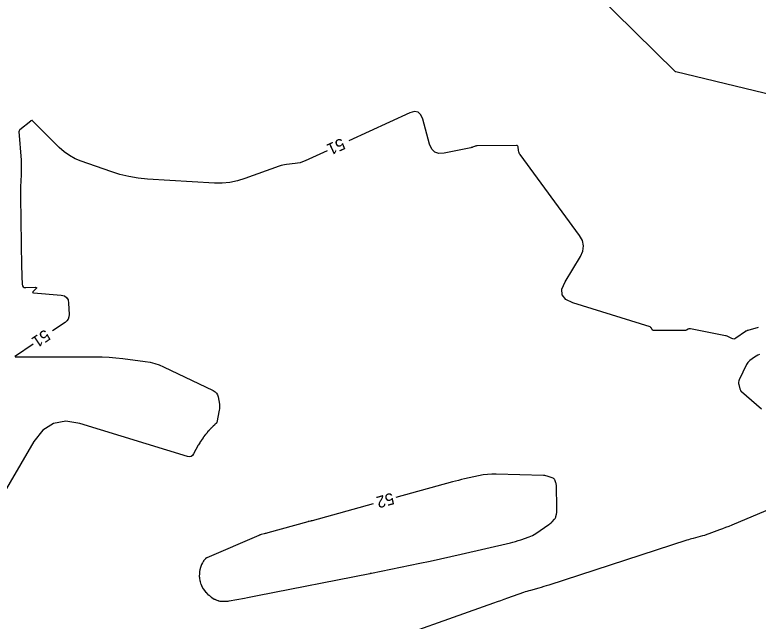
# Model space of a CAD drawing. Extents: x 2384780 to 2405861, y 547869 to 573706.
# Drawn here: x 2389647.7 to 2389774.1, y 552426.6 to 552529.6 of the extents above; entities that cross this region are included whole.
import ezdxf

# ---------------------------------------------------------------- set-up
doc = ezdxf.new("R2010")
doc.units = 0
doc.layers.add('Old_Level_60', color=7, linetype='Continuous')
doc.layers.add('Old_Level_61', color=7, linetype='Continuous')

msp = doc.modelspace()

# ---------------------------------------------------------------- linework, layer by layer
at = {"layer": 'Old_Level_60'}
for points in [[(2389774.092, 552476.47), (2389772.34775, 552475.986), (2389772.3055, 552475.97375), (2389772.2635, 552475.961), (2389772.2215, 552475.94725), (2389772.18, 552475.93275), (2389772.045, 552475.884), (2389772.0165, 552475.8725), (2389771.989, 552475.85925), (2389771.9625, 552475.844), (2389771.93725, 552475.827), (2389770.315, 552474.6465), (2389770.15275, 552474.556), (2389769.98675, 552474.51825), (2389769.81725, 552474.53275), (2389769.64375, 552474.59975), (2389769.07175, 552474.9045), (2389768.9475, 552474.965), (2389768.81975, 552475.016), (2389768.68875, 552475.0575), (2389768.554, 552475.08925), (2389762.589, 552476.273), (2389762.488, 552476.2845), (2389762.3895, 552476.27875), (2389762.29375, 552476.25525), (2389762.20075, 552476.2145), (2389761.90075, 552476.05225), (2389761.83525, 552476.022), (2389761.76775, 552476.00025), (2389761.698, 552475.98725), (2389761.626, 552475.98325), (2389756.25325, 552475.99775), (2389756.21825, 552476.00175), (2389756.18775, 552476.014), (2389756.162, 552476.034), (2389756.14075, 552476.06225), (2389756.07875, 552476.16725), (2389756.0655, 552476.1895), (2389756.0515, 552476.2115), (2389756.037, 552476.23325), (2389756.022, 552476.2545), (2389755.94675, 552476.35925), (2389755.93025, 552476.38125), (2389755.9135, 552476.40325), (2389755.896, 552476.4245), (2389755.87825, 552476.4455), (2389755.79925, 552476.536), (2389755.78125, 552476.55375), (2389755.7615, 552476.56875), (2389755.73975, 552476.58075), (2389755.71625, 552476.59), (2389742.60675, 552480.66525), (2389741.415, 552481.232), (2389740.794, 552482.014), (2389740.74325, 552483.0115), (2389741.26325, 552484.22425), (2389743.894, 552488.53775), (2389744.307, 552489.4555), (2389744.41825, 552490.36), (2389744.22825, 552491.25125), (2389743.7365, 552492.1295), (2389733.62475, 552505.84775), (2389733.5235, 552506.00525), (2389733.4455, 552506.172), (2389733.39075, 552506.3475), (2389733.35925, 552506.532), (2389733.294, 552507.14975), (2389733.26525, 552507.26525), (2389733.2065, 552507.3475), (2389733.11825, 552507.396), (2389733, 552507.41125), (2389726.317, 552507.33225), (2389726.20475, 552507.326), (2389726.0945, 552507.30975), (2389725.986, 552507.284), (2389725.8795, 552507.24825), (2389725.5345, 552507.116), (2389725.46, 552507.089), (2389725.38475, 552507.06525), (2389725.3085, 552507.04475), (2389725.23125, 552507.02725), (2389720.711, 552506.10175), (2389719.831, 552506.04725), (2389719.128, 552506.281), (2389718.60225, 552506.803), (2389718.2535, 552507.61275), (2389717.08875, 552511.8835), (2389716.76275, 552512.63475), (2389716.28325, 552513.05875), (2389715.6505, 552513.15525), (2389714.8645, 552512.9245), (2389704.4915, 552508.1795)], [(2389700.854, 552506.51575), (2389697.07375, 552504.78625), (2389696.66125, 552504.6175), (2389696.239, 552504.484), (2389695.8075, 552504.38575), (2389695.36625, 552504.32275), (2389693.909, 552504.17475), (2389693.599, 552504.1335), (2389693.29325, 552504.0735), (2389692.99175, 552503.9945), (2389692.69475, 552503.897), (2389686.83575, 552501.769), (2389685.5705, 552501.38025), (2389684.286, 552501.12575), (2389682.98175, 552501.00525), (2389681.65825, 552501.01925), (2389670.30325, 552501.7095), (2389668.6995, 552501.86225), (2389667.11775, 552502.124), (2389665.558, 552502.495), (2389664.02, 552502.975), (2389659.03225, 552504.72125), (2389657.99675, 552505.14875), (2389657.02825, 552505.68275), (2389656.12675, 552506.32325), (2389655.292, 552507.07025), (2389650.757, 552511.59925), (2389650.72375, 552511.6255), (2389650.68775, 552511.64), (2389650.64925, 552511.64275), (2389650.608, 552511.634), (2389650.41575, 552511.56825), (2389650.413, 552511.567), (2389650.41225, 552511.56575), (2389650.413, 552511.5645), (2389650.4155, 552511.56325), (2389650.427, 552511.55925), (2389650.42875, 552511.5585), (2389650.4295, 552511.55725), (2389650.42925, 552511.556), (2389650.42775, 552511.5545), (2389648.59775, 552510.0865), (2389648.5715, 552510.06325), (2389648.548, 552510.0375), (2389648.527, 552510.01), (2389648.50875, 552509.98), (2389648.45325, 552509.8785), (2389648.44325, 552509.85625), (2389648.4365, 552509.8335), (2389648.433, 552509.80975), (2389648.433, 552509.7855), (2389648.78, 552504.883), (2389648.8145, 552504.2675), (2389648.8305, 552503.65175), (2389648.82825, 552503.03575), (2389648.8075, 552502.4195), (2389648.71025, 552500.4065), (2389648.69275, 552499.97525), (2389648.6825, 552499.5435), (2389648.679, 552499.112), (2389648.6825, 552498.68025), (2389648.874, 552486.81), (2389648.882, 552486.3985), (2389648.8935, 552485.98725), (2389648.90775, 552485.57575), (2389648.9255, 552485.16475), (2389648.98775, 552483.82175), (2389649.0355, 552483.571), (2389649.15175, 552483.3945), (2389649.33675, 552483.292), (2389649.5905, 552483.264), (2389651.1795, 552483.313), (2389651.3335, 552483.30125), (2389651.40325, 552483.25375), (2389651.389, 552483.1705), (2389651.2905, 552483.0515), (2389650.832, 552482.6045), (2389650.763, 552482.51925), (2389650.75275, 552482.45475), (2389650.80125, 552482.411), (2389650.90875, 552482.38825), (2389655.62575, 552481.9585), (2389656.15475, 552481.83525), (2389656.539, 552481.5745), (2389656.778, 552481.17675), (2389656.87225, 552480.64175), (2389656.94325, 552478.66975), (2389656.91275, 552478.27025), (2389656.79125, 552477.917), (2389656.5785, 552477.60975), (2389656.2745, 552477.349), (2389654.1555, 552475.9075)], [(2389650.848, 552473.65775), (2389647.8345, 552471.60775), (2389647.82475, 552471.60275), (2389647.815, 552471.60025), (2389647.80475, 552471.6005), (2389647.79425, 552471.60325), (2389647.7565, 552471.618), (2389647.7515, 552471.61925), (2389647.74925, 552471.61875), (2389647.74925, 552471.6165), (2389647.75175, 552471.612), (2389647.76825, 552471.589), (2389647.76875, 552471.588), (2389647.76875, 552471.587), (2389647.76875, 552471.58625), (2389647.768, 552471.58525), (2389647.76575, 552471.58225), (2389647.7655, 552471.5815), (2389647.76525, 552471.58075), (2389647.76525, 552471.58025), (2389647.7655, 552471.5795), (2389647.7895, 552471.53), (2389647.7955, 552471.52075), (2389647.80325, 552471.514), (2389647.8125, 552471.51025), (2389647.8235, 552471.50875), (2389661.403, 552471.51275), (2389662.57875, 552471.49425), (2389663.752, 552471.4375), (2389664.92275, 552471.343), (2389666.091, 552471.21025), (2389669.90375, 552470.715), (2389670.7115, 552470.57775), (2389671.501, 552470.37825), (2389672.272, 552470.11625), (2389673.0245, 552469.79225), (2389681.46875, 552465.757), (2389681.77725, 552465.56675), (2389682.016, 552465.324), (2389682.18525, 552465.02825), (2389682.28525, 552464.68), (2389682.498, 552463.4565), (2389682.531, 552463.1945), (2389682.53875, 552462.933), (2389682.52125, 552462.672), (2389682.47875, 552462.41125), (2389682.046, 552460.3665), (2389682.029, 552460.309), (2389682.00375, 552460.25625), (2389681.97025, 552460.20875), (2389681.92825, 552460.16575), (2389681.77725, 552460.034), (2389681.745, 552460.0055), (2389681.713, 552459.977), (2389681.68125, 552459.948), (2389681.64975, 552459.91875), (2389681.4725, 552459.75325), (2389681.4345, 552459.71775), (2389681.397, 552459.68175), (2389681.35975, 552459.6455), (2389681.323, 552459.60875), (2389681.1505, 552459.43575), (2389681.11375, 552459.3985), (2389681.07725, 552459.361), (2389681.041, 552459.323), (2389681.00525, 552459.285), (2389680.83025, 552459.09675), (2389680.793, 552459.05625), (2389680.756, 552459.01525), (2389680.71925, 552458.97425), (2389680.683, 552458.93275), (2389680.5095, 552458.73275), (2389680.4725, 552458.68975), (2389680.43575, 552458.6465), (2389680.39925, 552458.603), (2389680.36325, 552458.55925), (2389680.1915, 552458.34875), (2389680.15475, 552458.3035), (2389680.1185, 552458.25775), (2389680.08275, 552458.21175), (2389680.0475, 552458.1655), (2389679.88, 552457.944), (2389679.84425, 552457.89625), (2389679.809, 552457.8485), (2389679.774, 552457.80025), (2389679.73925, 552457.752), (2389679.57675, 552457.52325), (2389679.54225, 552457.47425), (2389679.508, 552457.42475), (2389679.474, 552457.375), (2389679.4405, 552457.32525), (2389679.28475, 552457.09125), (2389679.2515, 552457.041), (2389679.219, 552456.9905), (2389679.18675, 552456.9395), (2389679.155, 552456.8885), (2389678.953, 552456.5585), (2389678.94875, 552456.5515), (2389678.9445, 552456.5445), (2389678.94025, 552456.5375), (2389678.93575, 552456.53025)], [(2389774.30725, 552471.91025), (2389774.02975, 552471.77575), (2389773.76275, 552471.62175), (2389773.506, 552471.4485), (2389772.68425, 552470.8505), (2389772.51825, 552470.71375), (2389772.3725, 552470.56025), (2389772.24725, 552470.38975), (2389772.142, 552470.202), (2389770.8865, 552467.60825), (2389770.80925, 552467.40825), (2389770.7695, 552467.2045), (2389770.767, 552466.99675), (2389770.802, 552466.78525), (2389770.977, 552466.088), (2389771.0245, 552465.94475), (2389771.0915, 552465.8135), (2389771.17825, 552465.69425), (2389771.28475, 552465.58725), (2389774.65725, 552462.6605)], [(2389678.93575, 552456.53025), (2389678.92175, 552456.50725), (2389678.91875, 552456.50225), (2389678.91575, 552456.49725), (2389678.913, 552456.49225), (2389678.91025, 552456.487), (2389678.12525, 552454.9985), (2389677.935, 552454.7325), (2389677.7005, 552454.57275), (2389677.422, 552454.519), (2389677.09925, 552454.5715), (2389658.78375, 552460.179), (2389656.38025, 552460.57525), (2389654.277, 552460.2), (2389652.47475, 552459.05325), (2389650.97275, 552457.13525), (2389644.69325, 552446.431)], [(2389681.79125, 552430.297), (2389682.229, 552430.09625), (2389682.2425, 552430.0905), (2389682.25625, 552430.08575), (2389682.2705, 552430.08175), (2389682.285, 552430.07875), (2389682.33825, 552430.069), (2389682.3455, 552430.06775), (2389682.35275, 552430.0665), (2389682.36, 552430.0655), (2389682.3675, 552430.06475), (2389682.39125, 552430.0625), (2389682.39625, 552430.06175), (2389682.4015, 552430.06075), (2389682.40625, 552430.0595), (2389682.41125, 552430.058), (2389682.60675, 552429.99225), (2389682.649, 552429.97975), (2389682.69175, 552429.971), (2389682.735, 552429.96575), (2389682.779, 552429.964), (2389683.52375, 552429.96525), (2389683.683, 552429.96925), (2389683.84175, 552429.98025), (2389683.9995, 552429.99875), (2389684.15675, 552430.0245), (2389686.75375, 552430.5095), (2389687.31025, 552430.61425), (2389687.86625, 552430.72025), (2389688.42225, 552430.82775), (2389688.97775, 552430.93625), (2389708.0815, 552434.69875), (2389708.10925, 552434.704), (2389708.13675, 552434.7095), (2389708.16425, 552434.715), (2389708.192, 552434.7205), (2389708.282, 552434.73825), (2389708.3015, 552434.742), (2389708.32075, 552434.74575), (2389708.34, 552434.74975), (2389708.35925, 552434.75375), (2389716.5825, 552436.437), (2389718.3435, 552436.80375), (2389720.10175, 552437.18225), (2389721.85725, 552437.57275), (2389723.61025, 552437.975), (2389731.9715, 552439.92425), (2389732.41675, 552440.0335), (2389732.85875, 552440.153), (2389733.29825, 552440.283), (2389733.7345, 552440.423), (2389735.15525, 552440.8975), (2389735.4545, 552441.0095), (2389735.7435, 552441.14175), (2389736.0225, 552441.2945), (2389736.291, 552441.46775), (2389738.5245, 552443.023), (2389738.671, 552443.1305), (2389738.8115, 552443.245), (2389738.94625, 552443.3665), (2389739.07475, 552443.495), (2389739.48525, 552443.926), (2389739.56575, 552444.0225), (2389739.6315, 552444.12675), (2389739.68225, 552444.239), (2389739.71825, 552444.3595), (2389739.8185, 552444.7945), (2389739.837, 552444.88825), (2389739.85, 552444.98225), (2389739.857, 552445.077), (2389739.8585, 552445.1725), (2389739.85225, 552445.5755), (2389739.851, 552445.662), (2389739.85, 552445.74825), (2389739.849, 552445.83475), (2389739.848, 552445.921), (2389739.81425, 552449.51725), (2389739.806, 552449.67), (2389739.7845, 552449.82025), (2389739.74925, 552449.968), (2389739.7005, 552450.113), (2389739.5195, 552450.58275), (2389739.473, 552450.6755), (2389739.41075, 552450.7525), (2389739.33325, 552450.814), (2389739.24, 552450.85975), (2389738.38875, 552451.179), (2389738.20475, 552451.2395), (2389738.01775, 552451.2845), (2389737.8275, 552451.31375), (2389737.63425, 552451.32725), (2389729.565, 552451.5665), (2389728.813, 552451.56575), (2389728.0655, 552451.51875), (2389727.32225, 552451.426), (2389726.58325, 552451.28675), (2389724.1765, 552450.757), (2389723.66175, 552450.64025), (2389723.1485, 552450.5165), (2389722.637, 552450.386), (2389722.127, 552450.24875)], [(2389785.91525, 552449.746), (2389769.623, 552442.91975), (2389769.09625, 552442.70225), (2389768.56725, 552442.49), (2389768.03625, 552442.28325), (2389767.503, 552442.082), (2389765.7345, 552441.42475), (2389765.37075, 552441.29475), (2389765.00375, 552441.174), (2389764.63425, 552441.0625), (2389764.2615, 552440.96025), (2389763.0395, 552440.6415), (2389762.77825, 552440.5715), (2389762.518, 552440.4975), (2389762.259, 552440.41975), (2389762.001, 552440.33825), (2389738.49375, 552432.72175), (2389738.07075, 552432.5875), (2389737.6465, 552432.458), (2389737.22075, 552432.3335), (2389736.7935, 552432.21375), (2389735.39575, 552431.831), (2389735.097, 552431.74625), (2389734.8, 552431.656), (2389734.50475, 552431.56), (2389734.21125, 552431.45875), (2389731.47175, 552430.484), (2389730.88475, 552430.27525), (2389730.2975, 552430.0665), (2389729.7105, 552429.85775), (2389729.1235, 552429.649), (2389707.767, 552422.0595)], [(2389722.127, 552450.24875), (2389712.50825, 552447.5915)], [(2389708.65275, 552446.52625), (2389698.25125, 552443.65275), (2389698.18275, 552443.63425), (2389698.114, 552443.61675), (2389698.04525, 552443.59975), (2389697.97625, 552443.584), (2389697.75025, 552443.53325), (2389697.702, 552443.522), (2389697.65375, 552443.51025), (2389697.60575, 552443.49775), (2389697.55775, 552443.485), (2389690.7155, 552441.5875), (2389690.56425, 552441.54625), (2389690.4125, 552441.5065), (2389690.2605, 552441.468), (2389690.108, 552441.431), (2389689.6095, 552441.3125), (2389689.5035, 552441.28475), (2389689.39875, 552441.25275), (2389689.29575, 552441.216), (2389689.19425, 552441.17475), (2389680.344, 552437.35125), (2389680.31175, 552437.336), (2389680.28075, 552437.319), (2389680.251, 552437.3), (2389680.22225, 552437.279), (2389680.13075, 552437.207), (2389680.1115, 552437.191), (2389680.09375, 552437.17375), (2389680.077, 552437.1555), (2389680.06175, 552437.136), (2389679.826, 552436.8165), (2389679.77675, 552436.74725), (2389679.73, 552436.6765), (2389679.6855, 552436.60425), (2389679.64375, 552436.53025), (2389679.4645, 552436.20075), (2389679.4595, 552436.19125), (2389679.455, 552436.1815), (2389679.4505, 552436.17175), (2389679.4465, 552436.16175), (2389679.4335, 552436.12925), (2389679.431, 552436.12225), (2389679.4285, 552436.115), (2389679.42625, 552436.108), (2389679.42425, 552436.10075), (2389679.414, 552436.06225), (2389679.41175, 552436.05425), (2389679.40925, 552436.046), (2389679.40675, 552436.038), (2389679.40375, 552436.03), (2389679.22775, 552435.54475), (2389679.2235, 552435.53225), (2389679.22, 552435.5195), (2389679.21725, 552435.50675), (2389679.215, 552435.4935), (2389679.20875, 552435.45075), (2389679.20725, 552435.44175), (2389679.20575, 552435.4325), (2389679.204, 552435.42325), (2389679.20225, 552435.41425), (2389679.106, 552434.93375), (2389679.10325, 552434.91875), (2389679.10125, 552434.90375), (2389679.09975, 552434.8885), (2389679.099, 552434.87325), (2389679.09725, 552434.82325), (2389679.097, 552434.8125), (2389679.09725, 552434.802), (2389679.0975, 552434.79125), (2389679.09825, 552434.78075)], [(2389679.09825, 552434.78075), (2389679.10225, 552434.731), (2389679.103, 552434.71575), (2389679.1035, 552434.70075), (2389679.10375, 552434.6855), (2389679.10325, 552434.67025), (2389679.083, 552434.20025), (2389679.08275, 552434.1835), (2389679.0835, 552434.16675), (2389679.08525, 552434.15), (2389679.088, 552434.1335), (2389679.0985, 552434.0795), (2389679.10075, 552434.068), (2389679.1035, 552434.0565), (2389679.10675, 552434.04525), (2389679.11, 552434.03375), (2389679.1285, 552433.975), (2389679.13225, 552433.9625), (2389679.13525, 552433.94975), (2389679.1375, 552433.93675), (2389679.13925, 552433.92375), (2389679.191, 552433.4585), (2389679.19375, 552433.44075), (2389679.19775, 552433.4235), (2389679.203, 552433.40675), (2389679.2095, 552433.39), (2389679.23325, 552433.3365), (2389679.238, 552433.325), (2389679.2425, 552433.31325), (2389679.2465, 552433.3015), (2389679.25, 552433.2895), (2389679.36925, 552432.84775), (2389679.3745, 552432.83), (2389679.38125, 552432.81275), (2389679.38875, 552432.79575), (2389679.39775, 552432.7795), (2389679.42825, 552432.72675), (2389679.43475, 552432.71525), (2389679.44075, 552432.70375), (2389679.4465, 552432.692), (2389679.452, 552432.68), (2389679.6335, 552432.26775), (2389679.6415, 552432.25075), (2389679.6505, 552432.234), (2389679.6605, 552432.21775), (2389679.6715, 552432.20225), (2389679.7085, 552432.15225), (2389679.71675, 552432.1415), (2389679.725, 552432.13125), (2389679.73375, 552432.121), (2389679.7425, 552432.111), (2389679.78975, 552432.06025), (2389679.7995, 552432.049), (2389679.80875, 552432.0375), (2389679.8175, 552432.02575), (2389679.82575, 552432.01325), (2389680.066, 552431.6355), (2389680.0765, 552431.62025), (2389680.08825, 552431.6055), (2389680.101, 552431.592), (2389680.1145, 552431.57925), (2389680.161, 552431.53875), (2389680.17075, 552431.53), (2389680.18025, 552431.52075), (2389680.18925, 552431.5115), (2389680.198, 552431.5015), (2389680.495, 552431.159), (2389680.5075, 552431.1455), (2389680.5205, 552431.13275), (2389680.5345, 552431.121), (2389680.54925, 552431.11), (2389680.59875, 552431.07575), (2389680.6095, 552431.0685), (2389680.62025, 552431.0615), (2389680.6315, 552431.055), (2389680.6425, 552431.04875), (2389680.70125, 552431.01675), (2389680.7135, 552431.0095), (2389680.7255, 552431.00175), (2389680.73675, 552430.99325), (2389680.748, 552430.98425), (2389681.09175, 552430.687), (2389681.10525, 552430.67625), (2389681.1195, 552430.6665), (2389681.1345, 552430.65825), (2389681.15025, 552430.651), (2389681.20275, 552430.62925), (2389681.214, 552430.62425), (2389681.22475, 552430.619), (2389681.2355, 552430.613), (2389681.24575, 552430.60675), (2389681.63925, 552430.3545), (2389681.65325, 552430.34625), (2389681.6675, 552430.33925), (2389681.6825, 552430.333), (2389681.69775, 552430.32775), (2389681.74875, 552430.31275), (2389681.75975, 552430.3095), (2389681.77025, 552430.30575), (2389681.781, 552430.3015), (2389681.79125, 552430.297)]]:
    msp.add_lwpolyline(points, dxfattribs=at)
at = {"layer": 'Old_Level_61'}
msp.add_lwpolyline([(2389796.96375, 552511.037), (2389760.10225, 552519.93525), (2389760.099, 552519.936), (2389760.09575, 552519.93675), (2389760.09275, 552519.9375), (2389760.0895, 552519.93825), (2389760.07525, 552519.9415), (2389760.075, 552519.94175), (2389760.0745, 552519.94175), (2389760.07425, 552519.942), (2389760.07375, 552519.94225), (2389760.07275, 552519.94325), (2389760.0725, 552519.9435), (2389760.07225, 552519.94375), (2389760.072, 552519.944), (2389760.07175, 552519.944), (2389739.166, 552540.49925)], dxfattribs=at)

# ---------------------------------------------------------------- texts
at = {"layer": 'Old_Level_60'}
for s, rotation, p in [('51', 204.5809528, (2389703.28775, 552508.7285)), ('51', 214.2247944, (2389652.87675, 552476.24725)), ('52', 195.4436278, (2389711.885, 552448.45675))]:
    msp.add_text(s, height=2, rotation=rotation, dxfattribs=at).set_placement(p)

doc.saveas('drawing.dxf')
